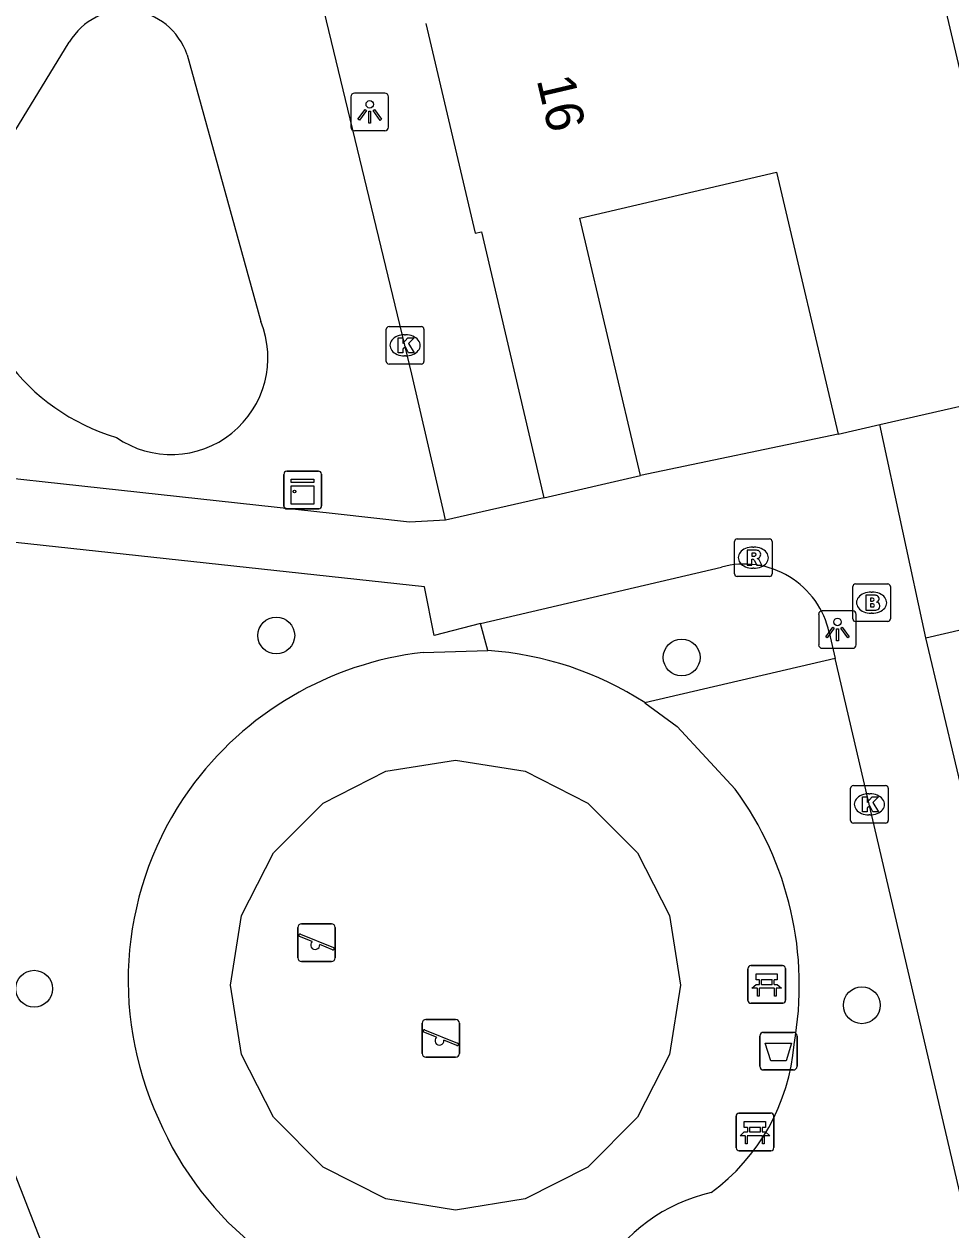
# Model space of a CAD drawing. Extents: x 162990 to 165007, y 383433 to 384336.
# Drawn here: x 164040.79 to 164065.4, y 383980.98 to 384013.01 of the extents above; entities that cross this region are included whole.
import ezdxf

# ---------------------------------------------------------------- set-up
doc = ezdxf.new("R2010")
doc.units = 0
for name, color, linetype in [('IMGEO_Afvalbak', 7, 'Continuous'), ('IMGEO_Bank', 7, 'Continuous'), ('IMGEO_Boom', 7, 'Continuous'), ('IMGEO_Brandkraan', 7, 'Continuous'), ('IMGEO_Groenvoorziening', 7, 'Continuous'), ('IMGEO_Kast', 7, 'Continuous'), ('IMGEO_Kolk', 7, 'Continuous'), ('IMGEO_Lichtpunt', 7, 'Continuous'), ('IMGEO_Pand', 7, 'Continuous'), ('IMGEO_Pand_nummerreeks', 7, 'Continuous'), ('IMGEO_Rioolput', 7, 'Continuous'), ('IMGEO_Speelvoorziening', 7, 'Continuous'), ('IMGEO_Voetpad_open', 7, 'Continuous')]:
    doc.layers.add(name, color=color, linetype=linetype)

msp = doc.modelspace()

# ---------------------------------------------------------------- linework, layer by layer
at = {"layer": 'IMGEO_Afvalbak'}
for p, q in [((164060.323, 383985.329), (164060.323, 383986.129)), ((164060.323, 383986.129), (164060.323, 383985.329)), ((164060.423, 383986.229), (164061.213, 383986.229)), ((164061.213, 383986.229), (164060.423, 383986.229)), ((164061.313, 383986.129), (164061.313, 383985.329)), ((164061.313, 383985.329), (164061.313, 383986.129)), ((164061.213, 383985.229), (164060.423, 383985.229)), ((164060.423, 383985.229), (164061.213, 383985.229))]:
    msp.add_line(p, q, dxfattribs=at)
msp.add_lwpolyline([(164060.466, 383985.943), (164061.17, 383985.943), (164061.021, 383985.473), (164060.615, 383985.473), (164060.466, 383985.943)], dxfattribs=at)
for centre, start, end in [((164060.423, 383986.129), 90, 180), ((164060.423, 383986.129), 90, 180), ((164061.213, 383986.129), 0, 90), ((164061.213, 383986.129), 360, 90), ((164060.423, 383985.329), 180, 270), ((164060.423, 383985.329), 180, 270), ((164061.213, 383985.329), 270, 0), ((164061.213, 383985.329), 270, 0)]:
    msp.add_arc(centre, 0.1, start, end, dxfattribs=at)
at = {"layer": 'IMGEO_Bank'}
for p, q in [((164060.01, 383987.077), (164060.01, 383987.918)), ((164060.01, 383987.918), (164060.01, 383987.077)), ((164060.085, 383988.002), (164060.926, 383988.002)), ((164060.926, 383988.002), (164060.085, 383988.002)), ((164061.01, 383987.927), (164061.01, 383987.086)), ((164061.01, 383987.086), (164061.01, 383987.927)), ((164060.707, 383987.4), (164060.314, 383987.4)), ((164060.319, 383987.508), (164060.319, 383987.614)), ((164060.363, 383987.614), (164060.363, 383987.508)), ((164060.651, 383987.62), (164060.369, 383987.62)), ((164060.369, 383987.502), (164060.651, 383987.502)), ((164060.657, 383987.508), (164060.657, 383987.614)), ((164060.701, 383987.614), (164060.701, 383987.508)), ((164060.935, 383987.002), (164060.094, 383987.002)), ((164060.094, 383987.002), (164060.935, 383987.002)), ((164059.695, 383983.159), (164059.695, 383984)), ((164059.695, 383984), (164059.695, 383983.159)), ((164059.77, 383984.084), (164060.611, 383984.084)), ((164060.611, 383984.084), (164059.77, 383984.084)), ((164060.695, 383984.009), (164060.695, 383983.168)), ((164060.695, 383983.168), (164060.695, 383984.009)), ((164060.004, 383983.59), (164060.004, 383983.696)), ((164060.048, 383983.696), (164060.048, 383983.59)), ((164060.336, 383983.702), (164060.054, 383983.702)), ((164060.054, 383983.584), (164060.336, 383983.584)), ((164060.342, 383983.59), (164060.342, 383983.696)), ((164060.386, 383983.696), (164060.386, 383983.59)), ((164060.392, 383983.482), (164059.999, 383983.482)), ((164060.62, 383983.084), (164059.779, 383983.084)), ((164059.779, 383983.084), (164060.62, 383983.084))]:
    msp.add_line(p, q, dxfattribs=at)
for points in [[(164060.313, 383987.62), (164060.227, 383987.62), (164060.227, 383987.781), (164060.79, 383987.781), (164060.79, 383987.62), (164060.707, 383987.62)], [(164060.257, 383987.4), (164060.115, 383987.4), (164060.227, 383987.502), (164060.313, 383987.502)], [(164060.307, 383987.393), (164060.307, 383987.186), (164060.264, 383987.186), (164060.264, 383987.393)], [(164060.707, 383987.502), (164060.79, 383987.502), (164060.902, 383987.4), (164060.763, 383987.4)], [(164060.757, 383987.393), (164060.757, 383987.186), (164060.713, 383987.186), (164060.713, 383987.393)], [(164059.998, 383983.702), (164059.912, 383983.702), (164059.912, 383983.863), (164060.475, 383983.863), (164060.475, 383983.702), (164060.392, 383983.702)], [(164059.942, 383983.482), (164059.8, 383983.482), (164059.912, 383983.584), (164059.998, 383983.584)], [(164060.392, 383983.584), (164060.475, 383983.584), (164060.587, 383983.482), (164060.448, 383983.482)], [(164059.992, 383983.475), (164059.992, 383983.268), (164059.949, 383983.268), (164059.949, 383983.475)], [(164060.442, 383983.475), (164060.442, 383983.268), (164060.398, 383983.268), (164060.398, 383983.475)]]:
    msp.add_lwpolyline(points, dxfattribs=at)
for centre, radius, start, end in [((164060.088, 383987.924), 0.0779, 92.4484, 184.2845), ((164060.088, 383987.924), 0.0779, 92.4484, 184.2845), ((164060.932, 383987.924), 0.0779, 2.4484, 94.2845), ((164060.932, 383987.924), 0.0779, 2.4484, 94.2845), ((164060.257, 383987.393), 0.00671, 2.8957, 87.1043), ((164060.314, 383987.393), 0.00671, 92.8957, 177.1043), ((164060.312, 383987.613), 0.00671, 2.8957, 87.1043), ((164060.312, 383987.509), 0.00671, 272.8957, 357.1043), ((164060.369, 383987.613), 0.00671, 92.8957, 177.1043), ((164060.369, 383987.509), 0.00671, 182.8957, 267.1043), ((164060.651, 383987.613), 0.00671, 2.8957, 87.1043), ((164060.651, 383987.509), 0.00671, 272.8957, 357.1043), ((164060.708, 383987.613), 0.00671, 92.8957, 177.1043), ((164060.708, 383987.509), 0.00671, 182.8957, 267.1043), ((164060.706, 383987.393), 0.00671, 2.8957, 87.1043), ((164060.763, 383987.393), 0.00671, 92.8957, 177.1043), ((164060.088, 383987.08), 0.0779, 182.4484, 274.2845), ((164060.088, 383987.08), 0.0779, 182.4484, 274.2845), ((164060.932, 383987.08), 0.0779, 272.4484, 4.2845), ((164060.932, 383987.08), 0.0779, 272.4484, 4.2845), ((164059.773, 383984.006), 0.0779, 92.4484, 184.2845), ((164059.773, 383984.006), 0.0779, 92.4484, 184.2845), ((164060.617, 383984.006), 0.0779, 2.4484, 94.2845), ((164060.617, 383984.006), 0.0779, 2.4484, 94.2845), ((164059.997, 383983.695), 0.00671, 2.8957, 87.1043), ((164059.997, 383983.591), 0.00671, 272.8957, 357.1043), ((164060.054, 383983.695), 0.00671, 92.8957, 177.1043), ((164060.054, 383983.591), 0.00671, 182.8957, 267.1043), ((164060.336, 383983.695), 0.00671, 2.8957, 87.1043), ((164060.336, 383983.591), 0.00671, 272.8957, 357.1043), ((164060.393, 383983.695), 0.00671, 92.8957, 177.1043), ((164060.393, 383983.591), 0.00671, 182.8957, 267.1043), ((164059.942, 383983.475), 0.00671, 2.8957, 87.1043), ((164059.999, 383983.475), 0.00671, 92.8957, 177.1043), ((164060.391, 383983.475), 0.00671, 2.8957, 87.1043), ((164060.448, 383983.475), 0.00671, 92.8957, 177.1043), ((164059.773, 383983.162), 0.0779, 182.4484, 274.2845), ((164059.773, 383983.162), 0.0779, 182.4484, 274.2845), ((164060.617, 383983.162), 0.0779, 272.4484, 4.2845), ((164060.617, 383983.162), 0.0779, 272.4484, 4.2845)]:
    msp.add_arc(centre, radius, start, end, dxfattribs=at)
at = {"layer": 'IMGEO_Boom'}
for centre in [(164047.486, 383996.771), (164058.25, 383996.188), (164041.056, 383987.388), (164063.036, 383986.948)]:
    msp.add_circle(centre, 0.489, dxfattribs=at)
at = {"layer": 'IMGEO_Brandkraan'}
for p, q in [((164062.793, 383997.217), (164062.793, 383998.069)), ((164062.868, 383998.143), (164063.72, 383998.143)), ((164063.794, 383998.069), (164063.794, 383997.217)), ((164063.281, 383997.923), (164063.306, 383997.923)), ((164063.304, 383997.363), (164063.279, 383997.363)), ((164063.72, 383997.143), (164062.868, 383997.143))]:
    msp.add_line(p, q, dxfattribs=at)
for points in [[(164062.793, 383997.217), (164062.793, 383998.069)], [(164062.868, 383998.143), (164063.72, 383998.143)], [(164063.794, 383998.069), (164063.794, 383997.217)], [(164063.141, 383997.843), (164063.141, 383997.443), (164063.354, 383997.443)], [(164063.372, 383997.843), (164063.141, 383997.843)], [(164063.32, 383997.762), (164063.266, 383997.762), (164063.266, 383997.686)], [(164063.266, 383997.686), (164063.319, 383997.686)], [(164063.328, 383997.61), (164063.266, 383997.61), (164063.266, 383997.529)], [(164063.266, 383997.529), (164063.328, 383997.529)], [(164063.72, 383997.143), (164062.868, 383997.143)]]:
    msp.add_lwpolyline(points, dxfattribs=at)
for centre, radius, start, end in [((164062.87, 383998.067), 0.0765, 91.552, 178.448), ((164062.87, 383998.067), 0.0765, 91.552, 178.448), ((164063.718, 383998.067), 0.0765, 1.552, 88.448), ((164063.718, 383998.067), 0.0765, 1.552, 88.448), ((164063.321, 383997.724), 0.0379, 267.8285, 90.9355), ((164063.376, 383997.698), 0.145, 59.4692, 91.5367), ((164063.401, 383997.745), 0.0922, 285.5137, 58.1501), ((164063.406, 383997.553), 0.105, 301.3115, 78.989), ((164063.329, 383997.569), 0.0404, 269.8759, 90.5077), ((164063.36, 383997.694), 0.251, 268.6676, 293.5347), ((164062.87, 383997.219), 0.0765, 181.552, 268.448), ((164062.87, 383997.219), 0.0765, 181.552, 268.448), ((164063.718, 383997.219), 0.0765, 271.552, 358.448), ((164063.718, 383997.219), 0.0765, 271.552, 358.448)]:
    msp.add_arc(centre, radius, start, end, dxfattribs=at)
for centre, major_axis, ratio, start_param, end_param in [((164063.28, 383997.643), (-0.387, 0.002), 0.722429, 4.712389, 7.853982), ((164063.305, 383997.643), (-0.39, 0.002), 0.717154, 1.570796, 4.712389)]:
    msp.add_ellipse(centre, major_axis=major_axis, ratio=ratio, start_param=start_param, end_param=end_param, dxfattribs=at)
at = {"layer": 'IMGEO_Groenvoorziening'}
for points in [[(164039.241, 384007.45), (164039.533, 384008.533), (164041.991, 384012.533)], [(164045.116, 384012.2), (164047.074, 384005.116)]]:
    msp.add_lwpolyline(points, dxfattribs=at)
for centre, radius, start, end in [((164043.478, 384011.655), 1.727, 18.4009, 149.4341), ((164044.828, 384007.39), 5.587, 179.3857, 253.4998), ((164044.697, 384004.147), 2.567, 235.4501, 22.1715)]:
    msp.add_arc(centre, radius, start, end, dxfattribs=at)
at = {"layer": 'IMGEO_Kast'}
for p, q in [((164047.689, 384000.21), (164047.689, 384001.051)), ((164047.689, 384001.051), (164047.689, 384000.21)), ((164047.764, 384001.135), (164048.605, 384001.135)), ((164048.605, 384001.135), (164047.764, 384001.135)), ((164048.689, 384001.06), (164048.689, 384000.219)), ((164048.689, 384000.219), (164048.689, 384001.06)), ((164048.614, 384000.135), (164047.773, 384000.135)), ((164047.773, 384000.135), (164048.614, 384000.135))]:
    msp.add_line(p, q, dxfattribs=at)
for points in [[(164047.884, 384000.925), (164048.484, 384000.925), (164048.484, 384000.84), (164047.884, 384000.84), (164047.884, 384000.925)], [(164047.884, 384000.75), (164048.484, 384000.75), (164048.484, 384000.261), (164047.884, 384000.261), (164047.884, 384000.75)]]:
    msp.add_lwpolyline(points, dxfattribs=at)
msp.add_circle((164047.968, 384000.599), 0.0377, dxfattribs=at)
for centre, start, end in [((164047.767, 384001.057), 92.4484, 184.2845), ((164047.767, 384001.057), 92.4484, 184.2845), ((164048.611, 384001.057), 2.4484, 94.2845), ((164048.611, 384001.057), 2.4484, 94.2845), ((164047.767, 384000.213), 182.4484, 274.2845), ((164047.767, 384000.213), 182.4484, 274.2845), ((164048.611, 384000.213), 272.4484, 4.2845), ((164048.611, 384000.213), 272.4484, 4.2845)]:
    msp.add_arc(centre, 0.0779, start, end, dxfattribs=at)
at = {"layer": 'IMGEO_Kolk'}
for p, q in [((164050.405, 384004.054), (164050.405, 384004.906)), ((164050.48, 384004.98), (164051.332, 384004.98)), ((164050.893, 384004.76), (164050.918, 384004.76)), ((164051.406, 384004.906), (164051.406, 384004.054)), ((164050.916, 384004.2), (164050.891, 384004.2)), ((164051.332, 384003.98), (164050.48, 384003.98)), ((164062.734, 383991.86), (164062.734, 383992.712)), ((164062.809, 383992.786), (164063.661, 383992.786)), ((164063.222, 383992.566), (164063.247, 383992.566)), ((164063.735, 383992.712), (164063.735, 383991.86)), ((164063.245, 383992.006), (164063.22, 383992.006)), ((164063.661, 383991.786), (164062.809, 383991.786))]:
    msp.add_line(p, q, dxfattribs=at)
for points in [[(164050.405, 384004.054), (164050.405, 384004.906)], [(164050.48, 384004.98), (164051.332, 384004.98)], [(164050.726, 384004.68), (164050.849, 384004.68), (164050.849, 384004.529), (164050.979, 384004.68), (164051.143, 384004.68), (164050.997, 384004.529), (164051.15, 384004.28), (164050.998, 384004.28), (164050.913, 384004.444), (164050.849, 384004.377), (164050.849, 384004.28), (164050.726, 384004.28), (164050.726, 384004.68)], [(164051.406, 384004.906), (164051.406, 384004.054)], [(164051.332, 384003.98), (164050.48, 384003.98)], [(164062.734, 383991.86), (164062.734, 383992.712)], [(164062.809, 383992.786), (164063.661, 383992.786)], [(164063.735, 383992.712), (164063.735, 383991.86)], [(164063.055, 383992.486), (164063.178, 383992.486), (164063.178, 383992.335), (164063.308, 383992.486), (164063.472, 383992.486), (164063.326, 383992.335), (164063.479, 383992.086), (164063.327, 383992.086), (164063.242, 383992.25), (164063.178, 383992.183), (164063.178, 383992.086), (164063.055, 383992.086), (164063.055, 383992.486)], [(164063.661, 383991.786), (164062.809, 383991.786)]]:
    msp.add_lwpolyline(points, dxfattribs=at)
for centre, start, end in [((164050.482, 384004.904), 91.552, 178.448), ((164050.482, 384004.904), 91.552, 178.448), ((164051.33, 384004.904), 1.552, 88.448), ((164051.33, 384004.904), 1.552, 88.448), ((164050.482, 384004.056), 181.552, 268.448), ((164050.482, 384004.056), 181.552, 268.448), ((164051.33, 384004.056), 271.552, 358.448), ((164051.33, 384004.056), 271.552, 358.448), ((164062.811, 383992.71), 91.552, 178.448), ((164062.811, 383992.71), 91.552, 178.448), ((164063.659, 383992.71), 1.552, 88.448), ((164063.659, 383992.71), 1.552, 88.448), ((164062.811, 383991.862), 181.552, 268.448), ((164062.811, 383991.862), 181.552, 268.448), ((164063.659, 383991.862), 271.552, 358.448), ((164063.659, 383991.862), 271.552, 358.448)]:
    msp.add_arc(centre, 0.0765, start, end, dxfattribs=at)
for centre, major_axis, ratio, start_param, end_param in [((164050.892, 384004.48), (-0.387, 0.002), 0.722429, 4.712389, 7.853982), ((164050.917, 384004.48), (-0.39, 0.002), 0.717154, 1.570796, 4.712389), ((164063.221, 383992.286), (-0.387, 0.002), 0.722429, 4.712389, 7.853982), ((164063.246, 383992.286), (-0.39, 0.002), 0.717154, 1.570796, 4.712389)]:
    msp.add_ellipse(centre, major_axis=major_axis, ratio=ratio, start_param=start_param, end_param=end_param, dxfattribs=at)
at = {"layer": 'IMGEO_Lichtpunt'}
for p, q in [((164049.469, 384011.084), (164049.469, 384010.277)), ((164049.469, 384011.084), (164049.469, 384010.277)), ((164050.371, 384011.179), (164049.563, 384011.179)), ((164050.371, 384011.179), (164049.563, 384011.179)), ((164050.465, 384010.277), (164050.465, 384011.084)), ((164050.465, 384010.277), (164050.465, 384011.084)), ((164049.563, 384010.183), (164050.371, 384010.183)), ((164049.563, 384010.183), (164050.371, 384010.183)), ((164061.888, 383997.333), (164061.888, 383996.526)), ((164061.888, 383997.333), (164061.888, 383996.526)), ((164062.79, 383997.428), (164061.982, 383997.428)), ((164062.79, 383997.428), (164061.982, 383997.428)), ((164062.884, 383996.526), (164062.884, 383997.333)), ((164062.884, 383996.526), (164062.884, 383997.333)), ((164061.982, 383996.432), (164062.79, 383996.432)), ((164061.982, 383996.432), (164062.79, 383996.432))]:
    msp.add_line(p, q, dxfattribs=at)
for points in [[(164049.843, 384010.748), (164049.882, 384010.72), (164049.694, 384010.458), (164049.656, 384010.485), (164049.843, 384010.748)], [(164049.945, 384010.7), (164049.992, 384010.7), (164049.992, 384010.378), (164049.945, 384010.378), (164049.945, 384010.7)], [(164050.055, 384010.72), (164050.093, 384010.747), (164050.28, 384010.485), (164050.241, 384010.457), (164050.055, 384010.72)], [(164062.262, 383996.997), (164062.301, 383996.969), (164062.113, 383996.707), (164062.075, 383996.734), (164062.262, 383996.997)], [(164062.474, 383996.969), (164062.512, 383996.996), (164062.699, 383996.734), (164062.66, 383996.706), (164062.474, 383996.969)], [(164062.364, 383996.949), (164062.411, 383996.949), (164062.411, 383996.627), (164062.364, 383996.627), (164062.364, 383996.949)]]:
    msp.add_lwpolyline(points, dxfattribs=at)
for centre in [(164049.968, 384010.882), (164062.387, 383997.131)]:
    msp.add_circle(centre, 0.0994, dxfattribs=at)
for centre, start, end in [((164049.563, 384011.084), 90, 180), ((164049.563, 384011.084), 90, 180), ((164050.371, 384011.084), 0, 90), ((164050.371, 384011.084), 0, 90), ((164049.563, 384010.277), 180, 270), ((164049.563, 384010.277), 180, 270), ((164050.371, 384010.277), 270, 0), ((164050.371, 384010.277), 270, 360), ((164061.982, 383997.333), 90, 180), ((164061.982, 383997.333), 90, 180), ((164062.79, 383997.333), 0, 90), ((164062.79, 383997.333), 0, 90), ((164061.982, 383996.526), 180, 270), ((164061.982, 383996.526), 180, 270), ((164062.79, 383996.526), 270, 0), ((164062.79, 383996.526), 270, 360)]:
    msp.add_arc(centre, 0.0946, start, end, dxfattribs=at)
at = {"layer": 'IMGEO_Pand'}
for points in [[(164064.618, 384016.115), (164066.311, 384008.919)], [(164051.458, 384013.027), (164052.765, 384007.458), (164052.933, 384007.498), (164054.593, 384000.425)], [(164057.154, 384001.026), (164055.55, 384007.86), (164060.767, 384009.084), (164062.402, 384002.12)], [(164063.508, 384002.373), (164067.628, 384003.317)], [(164062.402, 384002.12), (164063.508, 384002.373)], [(164054.593, 384000.425), (164057.154, 384001.026)], [(164064.737, 383996.711), (164078.072, 383999.812)], [(164066.393, 383989.692), (164064.737, 383996.711)]]:
    msp.add_lwpolyline(points, dxfattribs=at)
at = {"layer": 'IMGEO_Rioolput'}
for p, q in [((164059.652, 383998.413), (164059.652, 383999.265)), ((164059.727, 383999.339), (164060.579, 383999.339)), ((164060.653, 383999.265), (164060.653, 383998.413)), ((164060.14, 383999.119), (164060.165, 383999.119)), ((164060.579, 383998.339), (164059.727, 383998.339)), ((164060.163, 383998.559), (164060.138, 383998.559))]:
    msp.add_line(p, q, dxfattribs=at)
for points in [[(164059.652, 383998.413), (164059.652, 383999.265)], [(164059.727, 383999.339), (164060.579, 383999.339)], [(164060.653, 383999.265), (164060.653, 383998.413)], [(164060.241, 383999.037), (164059.989, 383999.039), (164059.989, 383998.639)], [(164060.167, 383998.958), (164060.113, 383998.958), (164060.113, 383998.877)], [(164059.989, 383998.639), (164060.113, 383998.639), (164060.113, 383998.801), (164060.124, 383998.801)], [(164060.113, 383998.877), (164060.165, 383998.877)], [(164060.171, 383998.772), (164060.242, 383998.639), (164060.382, 383998.639), (164060.317, 383998.765)], [(164060.579, 383998.339), (164059.727, 383998.339)]]:
    msp.add_lwpolyline(points, dxfattribs=at)
for centre, radius, start, end in [((164059.729, 383999.263), 0.0765, 91.552, 178.448), ((164059.729, 383999.263), 0.0765, 91.552, 178.448), ((164060.577, 383999.263), 0.0765, 1.552, 88.448), ((164060.577, 383999.263), 0.0765, 1.552, 88.448), ((164060.173, 383998.862), 0.0964, 77.0061, 93.1865), ((164060.187, 383998.919), 0.0378, 276.6634, 79.6772), ((164060.24, 383998.927), 0.109, 350.3612, 89.416), ((164060.238, 383998.927), 0.112, 277.5842, 350.9817), ((164060.123, 383998.748), 0.0533, 26.0293, 88.6989), ((164060.149, 383999.066), 0.19, 274.7715, 282.9687), ((164060.222, 383998.712), 0.108, 29.5134, 73.7905), ((164059.729, 383998.415), 0.0765, 181.552, 268.448), ((164059.729, 383998.415), 0.0765, 181.552, 268.448), ((164060.577, 383998.415), 0.0765, 271.552, 358.448), ((164060.577, 383998.415), 0.0765, 271.552, 358.448)]:
    msp.add_arc(centre, radius, start, end, dxfattribs=at)
for centre, major_axis, ratio, start_param, end_param in [((164060.139, 383998.839), (-0.387, 0.002), 0.722429, 4.712389, 7.853982), ((164060.164, 383998.839), (-0.39, 0.002), 0.717154, 1.570796, 4.712389)]:
    msp.add_ellipse(centre, major_axis=major_axis, ratio=ratio, start_param=start_param, end_param=end_param, dxfattribs=at)
at = {"layer": 'IMGEO_Speelvoorziening'}
for p, q in [((164048.059, 383988.211), (164048.059, 383989.011)), ((164048.059, 383989.011), (164048.059, 383988.211)), ((164048.159, 383989.111), (164048.949, 383989.111)), ((164048.949, 383989.111), (164048.159, 383989.111)), ((164049.049, 383989.011), (164049.049, 383988.211)), ((164049.049, 383988.211), (164049.049, 383989.011)), ((164048.442, 383988.639), (164048.103, 383988.776)), ((164048.128, 383988.836), (164049.004, 383988.483)), ((164048.98, 383988.423), (164048.64, 383988.56)), ((164048.949, 383988.111), (164048.159, 383988.111)), ((164048.159, 383988.111), (164048.949, 383988.111)), ((164051.357, 383985.671), (164051.357, 383986.471)), ((164051.357, 383986.471), (164051.357, 383985.671)), ((164051.457, 383986.571), (164052.247, 383986.571)), ((164052.247, 383986.571), (164051.457, 383986.571)), ((164052.347, 383986.471), (164052.347, 383985.671)), ((164052.347, 383985.671), (164052.347, 383986.471)), ((164051.74, 383986.099), (164051.401, 383986.236)), ((164051.426, 383986.296), (164052.302, 383985.943)), ((164052.278, 383985.883), (164051.938, 383986.02)), ((164052.247, 383985.571), (164051.457, 383985.571)), ((164051.457, 383985.571), (164052.247, 383985.571))]:
    msp.add_line(p, q, dxfattribs=at)
for centre, radius, start, end in [((164048.159, 383989.011), 0.1, 90, 180), ((164048.159, 383989.011), 0.1, 90, 180), ((164048.949, 383989.011), 0.1, 0, 90), ((164048.949, 383989.011), 0.1, 360, 90), ((164048.116, 383988.806), 0.0327, 68.078, 248.078), ((164048.521, 383988.549), 0.12, 130.9928, 5.1632), ((164048.992, 383988.453), 0.0327, 248.078, 68.078), ((164048.159, 383988.211), 0.1, 180, 270), ((164048.159, 383988.211), 0.1, 180, 270), ((164048.949, 383988.211), 0.1, 270, 0), ((164048.949, 383988.211), 0.1, 270, 0), ((164051.457, 383986.471), 0.1, 90, 180), ((164051.457, 383986.471), 0.1, 90, 180), ((164052.247, 383986.471), 0.1, 0, 90), ((164052.247, 383986.471), 0.1, 360, 90), ((164051.414, 383986.266), 0.0327, 68.078, 248.078), ((164051.819, 383986.009), 0.12, 130.9928, 5.1632), ((164052.29, 383985.913), 0.0327, 248.078, 68.078), ((164051.457, 383985.671), 0.1, 180, 270), ((164051.457, 383985.671), 0.1, 180, 270), ((164052.247, 383985.671), 0.1, 270, 0), ((164052.247, 383985.671), 0.1, 270, 0)]:
    msp.add_arc(centre, radius, start, end, dxfattribs=at)
at = {"layer": 'IMGEO_Voetpad_open'}
for points in [[(164051.983, 383999.831), (164051.944, 384000), (164051.087, 384003.712), (164045.553, 384026.637)], [(164062.402, 384002.12), (164057.154, 384001.026)], [(164064.737, 383996.711), (164063.508, 384002.373)], [(164051.983, 383999.831), (164051.02, 383999.784), (164049.048, 384000), (164032.996, 384001.758)], [(164054.593, 384000.425), (164051.983, 383999.831)], [(164033.692, 383999.988), (164035.651, 383995), (164049.013, 383960.709)], [(164052.91, 383997.086), (164051.678, 383996.774), (164051.421, 383998.063), (164033.692, 383999.988)], [(164052.91, 383997.086), (164059.307, 383998.589)], [(164053.107, 383996.371), (164052.91, 383997.086)], [(164062.169, 383996.847), (164062.33, 383996.156)], [(164051.385, 383996.322), (164053.107, 383996.371)], [(164062.33, 383996.156), (164057.271, 383994.987)], [(164068.201, 383970.978), (164062.33, 383996.156)], [(164057.271, 383994.987), (164058.129, 383994.357), (164059.672, 383992.691)], [(164052.246, 383981.509), (164050.399, 383981.802), (164048.734, 383982.65), (164047.412, 383983.972), (164046.563, 383985.638), (164046.271, 383987.484), (164046.563, 383989.33), (164047.412, 383990.996), (164048.734, 383992.318), (164050.399, 383993.166), (164052.246, 383993.459), (164054.092, 383993.166), (164055.757, 383992.318), (164057.079, 383990.996), (164057.928, 383989.33), (164058.22, 383987.484), (164057.928, 383985.638), (164057.079, 383983.972), (164055.757, 383982.65), (164054.092, 383981.802), (164052.246, 383981.509)]]:
    msp.add_lwpolyline(points, dxfattribs=at)
for centre, radius, start, end in [((164059.908, 383996.354), 2.314, 12.2981, 105.0471), ((164052.505, 383987.604), 8.788, 57.1573, 86.0719), ((164052.415, 383987.458), 8.924, 96.6283, 144.1906), ((164052.308, 383987.598), 8.755, 144.5229, 204.7374), ((164052.528, 383987.475), 8.846, 349.8052, 36.1347), ((164055.812, 383986.354), 5.44, 306.3022, 355.3074), ((164052.477, 383987.405), 8.831, 203.142, 260.762), ((164060.041, 383977.53), 4.553, 102.7875, 196.6352)]:
    msp.add_arc(centre, radius, start, end, dxfattribs=at)

# ---------------------------------------------------------------- texts
at = {"layer": 'IMGEO_Pand_nummerreeks'}
msp.add_text('16', height=1, rotation=283.2078, dxfattribs=at).set_placement((164054.397, 384011.534))

doc.saveas('drawing.dxf')
